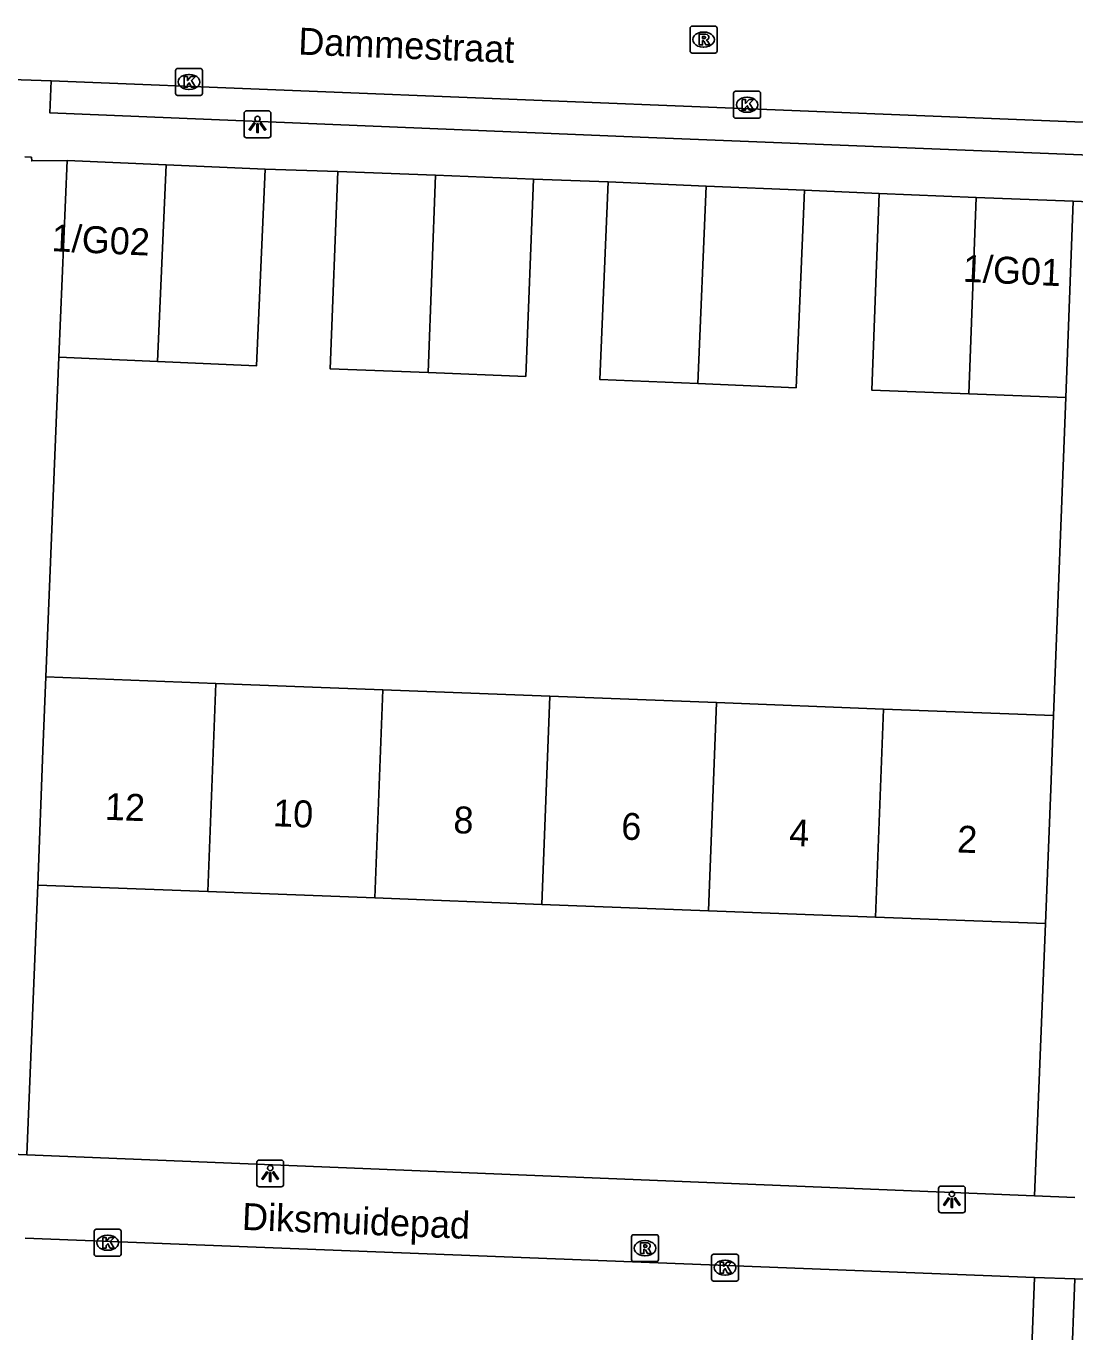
# Model space of a CAD drawing. Extents: x 160732 to 162105, y 387428 to 388479.
# Drawn here: x 161191.7 to 161230.67, y 387665.32 to 387713.84 of the extents above; entities that cross this region are included whole.
import ezdxf

# ---------------------------------------------------------------- set-up
doc = ezdxf.new("R2010")
doc.units = 0
for name, color, linetype in [('IMGEO_Kolk', 7, 'Continuous'), ('IMGEO_Lichtpunt', 7, 'Continuous'), ('IMGEO_Openbare_ruimte_label', 7, 'Continuous'), ('IMGEO_Pand', 7, 'Continuous'), ('IMGEO_Pand_nummerreeks', 7, 'Continuous'), ('IMGEO_Rijbaan_lokaal_open', 7, 'Continuous'), ('IMGEO_Rioolput', 7, 'Continuous'), ('IMGEO_Voetpad_open', 7, 'Continuous')]:
    doc.layers.add(name, color=color, linetype=linetype)

msp = doc.modelspace()

# ---------------------------------------------------------------- linework, layer by layer
at = {"layer": 'IMGEO_Kolk'}
for p, q in [((161197.328, 387712.261), (161198.18, 387712.261)), ((161197.253, 387711.335), (161197.253, 387712.187)), ((161197.741, 387712.041), (161197.766, 387712.041)), ((161198.254, 387712.187), (161198.254, 387711.335)), ((161198.18, 387711.261), (161197.328, 387711.261)), ((161197.764, 387711.481), (161197.739, 387711.481)), ((161217.991, 387710.487), (161217.991, 387711.339)), ((161218.066, 387711.413), (161218.918, 387711.413)), ((161218.992, 387711.339), (161218.992, 387710.487)), ((161218.479, 387711.193), (161218.504, 387711.193)), ((161218.918, 387710.413), (161218.066, 387710.413)), ((161218.502, 387710.633), (161218.477, 387710.633)), ((161194.232, 387668.205), (161194.232, 387669.057)), ((161194.307, 387669.131), (161195.159, 387669.131)), ((161195.233, 387669.057), (161195.233, 387668.205)), ((161194.72, 387668.911), (161194.745, 387668.911)), ((161195.159, 387668.131), (161194.307, 387668.131)), ((161194.743, 387668.351), (161194.718, 387668.351)), ((161217.172, 387667.28), (161217.172, 387668.132)), ((161217.247, 387668.206), (161218.099, 387668.206)), ((161218.173, 387668.132), (161218.173, 387667.28)), ((161217.66, 387667.986), (161217.685, 387667.986)), ((161218.099, 387667.206), (161217.247, 387667.206)), ((161217.683, 387667.426), (161217.658, 387667.426))]:
    msp.add_line(p, q, dxfattribs=at)
for points in [[(161197.328, 387712.261), (161198.18, 387712.261)], [(161197.253, 387711.335), (161197.253, 387712.187)], [(161197.574, 387711.961), (161197.697, 387711.961), (161197.697, 387711.81), (161197.827, 387711.961), (161197.991, 387711.961), (161197.845, 387711.81), (161197.998, 387711.561), (161197.846, 387711.561), (161197.761, 387711.725), (161197.697, 387711.658), (161197.697, 387711.561), (161197.574, 387711.561), (161197.574, 387711.961)], [(161198.254, 387712.187), (161198.254, 387711.335)], [(161198.18, 387711.261), (161197.328, 387711.261)], [(161217.991, 387710.487), (161217.991, 387711.339)], [(161218.066, 387711.413), (161218.918, 387711.413)], [(161218.992, 387711.339), (161218.992, 387710.487)], [(161218.312, 387711.113), (161218.435, 387711.113), (161218.435, 387710.962), (161218.565, 387711.113), (161218.729, 387711.113), (161218.583, 387710.962), (161218.736, 387710.713), (161218.584, 387710.713), (161218.499, 387710.877), (161218.435, 387710.81), (161218.435, 387710.713), (161218.312, 387710.713), (161218.312, 387711.113)], [(161218.918, 387710.413), (161218.066, 387710.413)], [(161194.232, 387668.205), (161194.232, 387669.057)], [(161194.307, 387669.131), (161195.159, 387669.131)], [(161195.233, 387669.057), (161195.233, 387668.205)], [(161194.553, 387668.831), (161194.676, 387668.831), (161194.676, 387668.68), (161194.806, 387668.831), (161194.97, 387668.831), (161194.824, 387668.68), (161194.977, 387668.431), (161194.825, 387668.431), (161194.74, 387668.595), (161194.676, 387668.528), (161194.676, 387668.431), (161194.553, 387668.431), (161194.553, 387668.831)], [(161195.159, 387668.131), (161194.307, 387668.131)], [(161217.172, 387667.28), (161217.172, 387668.132)], [(161217.247, 387668.206), (161218.099, 387668.206)], [(161218.173, 387668.132), (161218.173, 387667.28)], [(161217.493, 387667.906), (161217.616, 387667.906), (161217.616, 387667.755), (161217.746, 387667.906), (161217.91, 387667.906), (161217.764, 387667.755), (161217.917, 387667.506), (161217.765, 387667.506), (161217.68, 387667.67), (161217.616, 387667.603), (161217.616, 387667.506), (161217.493, 387667.506), (161217.493, 387667.906)], [(161218.099, 387667.206), (161217.247, 387667.206)]]:
    msp.add_lwpolyline(points, dxfattribs=at)
for centre, start, end in [((161197.33, 387712.185), 91.552, 178.448), ((161197.33, 387712.185), 91.552, 178.448), ((161198.178, 387712.185), 1.552, 88.448), ((161198.178, 387712.185), 1.552, 88.448), ((161197.33, 387711.337), 181.552, 268.448), ((161197.33, 387711.337), 181.552, 268.448), ((161198.178, 387711.337), 271.552, 358.448), ((161198.178, 387711.337), 271.552, 358.448), ((161218.068, 387711.337), 91.552, 178.448), ((161218.068, 387711.337), 91.552, 178.448), ((161218.916, 387711.337), 1.552, 88.448), ((161218.916, 387711.337), 1.552, 88.448), ((161218.068, 387710.489), 181.552, 268.448), ((161218.068, 387710.489), 181.552, 268.448), ((161218.916, 387710.489), 271.552, 358.448), ((161218.916, 387710.489), 271.552, 358.448), ((161194.309, 387669.055), 91.552, 178.448), ((161194.309, 387669.055), 91.552, 178.448), ((161195.157, 387669.055), 1.552, 88.448), ((161195.157, 387669.055), 1.552, 88.448), ((161194.309, 387668.207), 181.552, 268.448), ((161194.309, 387668.207), 181.552, 268.448), ((161195.157, 387668.207), 271.552, 358.448), ((161195.157, 387668.207), 271.552, 358.448), ((161217.249, 387668.13), 91.552, 178.448), ((161217.249, 387668.13), 91.552, 178.448), ((161218.097, 387668.13), 1.552, 88.448), ((161218.097, 387668.13), 1.552, 88.448), ((161217.249, 387667.282), 181.552, 268.448), ((161217.249, 387667.282), 181.552, 268.448), ((161218.097, 387667.282), 271.552, 358.448), ((161218.097, 387667.282), 271.552, 358.448)]:
    msp.add_arc(centre, 0.0765, start, end, dxfattribs=at)
for centre, major_axis, ratio, start_param, end_param in [((161197.74, 387711.761), (-0.387, 0.002), 0.722429, 4.712389, 7.853982), ((161197.765, 387711.761), (-0.39, 0.002), 0.717154, 1.570796, 4.712389), ((161218.478, 387710.913), (-0.387, 0.002), 0.722429, 4.712389, 7.853982), ((161218.503, 387710.913), (-0.39, 0.002), 0.717154, 1.570796, 4.712389), ((161194.719, 387668.631), (-0.387, 0.002), 0.722429, 4.712389, 7.853982), ((161194.744, 387668.631), (-0.39, 0.002), 0.717154, 1.570796, 4.712389), ((161217.659, 387667.706), (-0.387, 0.002), 0.722429, 4.712389, 7.853982), ((161217.684, 387667.706), (-0.39, 0.002), 0.717154, 1.570796, 4.712389)]:
    msp.add_ellipse(centre, major_axis=major_axis, ratio=ratio, start_param=start_param, end_param=end_param, dxfattribs=at)
at = {"layer": 'IMGEO_Lichtpunt'}
for p, q in [((161199.801, 387710.588), (161199.801, 387709.781)), ((161199.801, 387710.588), (161199.801, 387709.781)), ((161200.703, 387710.683), (161199.895, 387710.683)), ((161200.703, 387710.683), (161199.895, 387710.683)), ((161200.797, 387709.781), (161200.797, 387710.588)), ((161200.797, 387709.781), (161200.797, 387710.588)), ((161199.895, 387709.687), (161200.703, 387709.687)), ((161199.895, 387709.687), (161200.703, 387709.687)), ((161200.273, 387671.611), (161200.273, 387670.804)), ((161200.273, 387671.611), (161200.273, 387670.804)), ((161201.175, 387671.706), (161200.367, 387671.706)), ((161201.175, 387671.706), (161200.367, 387671.706)), ((161201.269, 387670.804), (161201.269, 387671.611)), ((161201.269, 387670.804), (161201.269, 387671.611)), ((161200.367, 387670.71), (161201.175, 387670.71)), ((161200.367, 387670.71), (161201.175, 387670.71)), ((161225.603, 387670.645), (161225.603, 387669.838)), ((161225.603, 387670.645), (161225.603, 387669.838)), ((161226.505, 387670.74), (161225.697, 387670.74)), ((161226.505, 387670.74), (161225.697, 387670.74)), ((161226.599, 387669.838), (161226.599, 387670.645)), ((161226.599, 387669.838), (161226.599, 387670.645)), ((161225.697, 387669.744), (161226.505, 387669.744)), ((161225.697, 387669.744), (161226.505, 387669.744))]:
    msp.add_line(p, q, dxfattribs=at)
for points in [[(161200.175, 387710.252), (161200.214, 387710.224), (161200.026, 387709.962), (161199.988, 387709.989), (161200.175, 387710.252)], [(161200.277, 387710.204), (161200.324, 387710.204), (161200.324, 387709.882), (161200.277, 387709.882), (161200.277, 387710.204)], [(161200.387, 387710.224), (161200.425, 387710.251), (161200.612, 387709.989), (161200.573, 387709.961), (161200.387, 387710.224)], [(161200.647, 387671.275), (161200.686, 387671.247), (161200.498, 387670.985), (161200.46, 387671.012), (161200.647, 387671.275)], [(161200.749, 387671.227), (161200.796, 387671.227), (161200.796, 387670.905), (161200.749, 387670.905), (161200.749, 387671.227)], [(161200.859, 387671.247), (161200.897, 387671.274), (161201.084, 387671.012), (161201.045, 387670.984), (161200.859, 387671.247)], [(161225.977, 387670.309), (161226.016, 387670.281), (161225.828, 387670.019), (161225.79, 387670.046), (161225.977, 387670.309)], [(161226.079, 387670.261), (161226.126, 387670.261), (161226.126, 387669.939), (161226.079, 387669.939), (161226.079, 387670.261)], [(161226.189, 387670.281), (161226.227, 387670.308), (161226.414, 387670.046), (161226.375, 387670.018), (161226.189, 387670.281)]]:
    msp.add_lwpolyline(points, dxfattribs=at)
for centre in [(161200.3, 387710.386), (161200.772, 387671.409), (161226.102, 387670.443)]:
    msp.add_circle(centre, 0.0994, dxfattribs=at)
for centre, start, end in [((161199.895, 387710.588), 90, 180), ((161199.895, 387710.588), 90, 180), ((161200.703, 387710.588), 0, 90), ((161200.703, 387710.588), 0, 90), ((161199.895, 387709.781), 180, 270), ((161199.895, 387709.781), 180, 270), ((161200.703, 387709.781), 270, 0), ((161200.703, 387709.781), 270, 360), ((161200.367, 387671.611), 90, 180), ((161200.367, 387671.611), 90, 180), ((161201.175, 387671.611), 0, 90), ((161201.175, 387671.611), 0, 90), ((161200.367, 387670.804), 180, 270), ((161200.367, 387670.804), 180, 270), ((161201.175, 387670.804), 270, 0), ((161201.175, 387670.804), 270, 360), ((161225.697, 387670.645), 90, 180), ((161225.697, 387670.645), 90, 180), ((161226.505, 387670.645), 0, 90), ((161226.505, 387670.645), 0, 90), ((161225.697, 387669.838), 180, 270), ((161225.697, 387669.838), 180, 270), ((161226.505, 387669.838), 270, 0), ((161226.505, 387669.838), 270, 360)]:
    msp.add_arc(centre, 0.0946, start, end, dxfattribs=at)
at = {"layer": 'IMGEO_Pand'}
for points in [[(161192.915, 387701.536), (161193.233, 387708.84)], [(161193.233, 387708.84), (161196.908, 387708.68)], [(161196.589, 387701.376), (161196.908, 387708.68)], [(161200.582, 387708.52), (161200.264, 387701.216), (161196.589, 387701.376)], [(161196.908, 387708.68), (161200.582, 387708.52)], [(161206.635, 387700.963), (161202.998, 387701.106), (161203.285, 387708.434)], [(161203.285, 387708.434), (161206.919, 387708.292)], [(161206.635, 387700.963), (161206.919, 387708.292)], [(161210.556, 387708.15), (161210.269, 387700.821), (161206.635, 387700.963)], [(161206.919, 387708.292), (161210.556, 387708.15)], [(161216.666, 387700.552), (161213.021, 387700.705), (161213.329, 387708.047)], [(161213.329, 387708.047), (161216.973, 387707.894)], [(161216.973, 387707.894), (161216.666, 387700.552)], [(161216.973, 387707.894), (161220.62, 387707.741)], [(161220.62, 387707.741), (161220.312, 387700.399), (161216.666, 387700.552)], [(161226.724, 387700.175), (161223.122, 387700.314), (161223.404, 387707.611)], [(161223.404, 387707.611), (161227.007, 387707.472)], [(161227.007, 387707.472), (161226.724, 387700.175)], [(161227.007, 387707.472), (161230.61, 387707.332)], [(161230.61, 387707.332), (161230.328, 387700.035)], [(161196.589, 387701.376), (161192.915, 387701.536)], [(161230.328, 387700.035), (161226.724, 387700.175)], [(161192.137, 387681.923), (161192.328, 387686.92), (161192.433, 387689.654)], [(161192.433, 387689.654), (161198.754, 387689.412)], [(161198.458, 387681.681), (161198.754, 387689.412)], [(161198.754, 387689.412), (161204.955, 387689.174)], [(161204.955, 387689.174), (161204.659, 387681.443)], [(161204.955, 387689.174), (161211.156, 387688.936)], [(161210.86, 387681.205), (161211.156, 387688.936)], [(161211.156, 387688.936), (161217.357, 387688.699)], [(161217.357, 387688.699), (161217.061, 387680.968)], [(161217.357, 387688.699), (161223.558, 387688.461)], [(161223.262, 387680.73), (161223.558, 387688.461)], [(161223.558, 387688.461), (161229.878, 387688.219)], [(161229.878, 387688.219), (161229.773, 387685.485), (161229.582, 387680.488)], [(161198.458, 387681.681), (161192.137, 387681.923)], [(161204.659, 387681.443), (161198.458, 387681.681)], [(161210.86, 387681.205), (161204.659, 387681.443)], [(161217.061, 387680.968), (161210.86, 387681.205)], [(161223.262, 387680.73), (161217.061, 387680.968)], [(161229.582, 387680.488), (161223.262, 387680.73)]]:
    msp.add_lwpolyline(points, dxfattribs=at)
at = {"layer": 'IMGEO_Rijbaan_lokaal_open'}
for points in [[(161192.634, 387711.802), (161190.77, 387711.86)], [(161192.634, 387711.802), (161235.923, 387710.068)]]:
    msp.add_lwpolyline(points, dxfattribs=at)
at = {"layer": 'IMGEO_Rioolput'}
for p, q in [((161216.373, 387712.909), (161216.373, 387713.761)), ((161216.448, 387713.835), (161217.3, 387713.835)), ((161217.374, 387713.761), (161217.374, 387712.909)), ((161216.861, 387713.615), (161216.886, 387713.615)), ((161217.3, 387712.835), (161216.448, 387712.835)), ((161216.884, 387713.055), (161216.859, 387713.055)), ((161214.197, 387668.004), (161214.197, 387668.856)), ((161214.272, 387668.93), (161215.124, 387668.93)), ((161214.685, 387668.71), (161214.71, 387668.71)), ((161215.198, 387668.856), (161215.198, 387668.004)), ((161214.708, 387668.15), (161214.683, 387668.15)), ((161215.124, 387667.93), (161214.272, 387667.93))]:
    msp.add_line(p, q, dxfattribs=at)
for points in [[(161216.373, 387712.909), (161216.373, 387713.761)], [(161216.448, 387713.835), (161217.3, 387713.835)], [(161217.374, 387713.761), (161217.374, 387712.909)], [(161216.962, 387713.533), (161216.71, 387713.535), (161216.71, 387713.135)], [(161216.71, 387713.135), (161216.834, 387713.135), (161216.834, 387713.297), (161216.845, 387713.297)], [(161216.888, 387713.454), (161216.834, 387713.454), (161216.834, 387713.373)], [(161216.834, 387713.373), (161216.886, 387713.373)], [(161216.892, 387713.268), (161216.963, 387713.135), (161217.103, 387713.135), (161217.038, 387713.261)], [(161217.3, 387712.835), (161216.448, 387712.835)], [(161214.197, 387668.004), (161214.197, 387668.856)], [(161214.272, 387668.93), (161215.124, 387668.93)], [(161214.786, 387668.628), (161214.534, 387668.63), (161214.534, 387668.23)], [(161214.712, 387668.549), (161214.658, 387668.549), (161214.658, 387668.468)], [(161215.198, 387668.856), (161215.198, 387668.004)], [(161214.534, 387668.23), (161214.658, 387668.23), (161214.658, 387668.392), (161214.669, 387668.392)], [(161214.658, 387668.468), (161214.71, 387668.468)], [(161214.716, 387668.363), (161214.787, 387668.23), (161214.927, 387668.23), (161214.862, 387668.356)], [(161215.124, 387667.93), (161214.272, 387667.93)]]:
    msp.add_lwpolyline(points, dxfattribs=at)
for centre, radius, start, end in [((161216.45, 387713.759), 0.0765, 91.552, 178.448), ((161216.45, 387713.759), 0.0765, 91.552, 178.448), ((161217.298, 387713.759), 0.0765, 1.552, 88.448), ((161217.298, 387713.759), 0.0765, 1.552, 88.448), ((161216.844, 387713.244), 0.0533, 26.0293, 88.6989), ((161216.87, 387713.562), 0.19, 274.7715, 282.9687), ((161216.894, 387713.358), 0.0964, 77.0061, 93.1865), ((161216.908, 387713.415), 0.0378, 276.6634, 79.6772), ((161216.961, 387713.423), 0.109, 350.3612, 89.416), ((161216.959, 387713.423), 0.112, 277.5842, 350.9817), ((161216.943, 387713.208), 0.108, 29.5134, 73.7905), ((161216.45, 387712.911), 0.0765, 181.552, 268.448), ((161216.45, 387712.911), 0.0765, 181.552, 268.448), ((161217.298, 387712.911), 0.0765, 271.552, 358.448), ((161217.298, 387712.911), 0.0765, 271.552, 358.448), ((161214.274, 387668.854), 0.0765, 91.552, 178.448), ((161214.274, 387668.854), 0.0765, 91.552, 178.448), ((161214.718, 387668.453), 0.0964, 77.0061, 93.1865), ((161214.785, 387668.518), 0.109, 350.3612, 89.416), ((161215.122, 387668.854), 0.0765, 1.552, 88.448), ((161215.122, 387668.854), 0.0765, 1.552, 88.448), ((161214.668, 387668.339), 0.0533, 26.0293, 88.6989), ((161214.694, 387668.657), 0.19, 274.7715, 282.9687), ((161214.732, 387668.51), 0.0378, 276.6634, 79.6772), ((161214.783, 387668.518), 0.112, 277.5842, 350.9817), ((161214.767, 387668.303), 0.108, 29.5134, 73.7905), ((161214.274, 387668.006), 0.0765, 181.552, 268.448), ((161214.274, 387668.006), 0.0765, 181.552, 268.448), ((161215.122, 387668.006), 0.0765, 271.552, 358.448), ((161215.122, 387668.006), 0.0765, 271.552, 358.448)]:
    msp.add_arc(centre, radius, start, end, dxfattribs=at)
for centre, major_axis, ratio, start_param, end_param in [((161216.86, 387713.335), (-0.387, 0.002), 0.722429, 4.712389, 7.853982), ((161216.885, 387713.335), (-0.39, 0.002), 0.717154, 1.570796, 4.712389), ((161214.684, 387668.43), (-0.387, 0.002), 0.722429, 4.712389, 7.853982), ((161214.709, 387668.43), (-0.39, 0.002), 0.717154, 1.570796, 4.712389)]:
    msp.add_ellipse(centre, major_axis=major_axis, ratio=ratio, start_param=start_param, end_param=end_param, dxfattribs=at)
at = {"layer": 'IMGEO_Voetpad_open'}
for points in [[(161235.923, 387710.068), (161235.884, 387708.849), (161214.515, 387709.704), (161192.586, 387710.609), (161192.634, 387711.802)], [(161191.658, 387708.973), (161191.897, 387708.965), (161191.909, 387708.829), (161193.233, 387708.84)], [(161200.582, 387708.52), (161203.285, 387708.434)], [(161210.556, 387708.15), (161213.329, 387708.047)], [(161220.62, 387707.741), (161223.404, 387707.611)], [(161230.61, 387707.332), (161232.148, 387707.27)], [(161192.433, 387689.654), (161192.915, 387701.536)], [(161230.328, 387700.035), (161229.878, 387688.219)], [(161191.731, 387671.897), (161192.137, 387681.923)], [(161229.582, 387680.488), (161229.173, 387670.38)], [(161191.731, 387671.897), (161190.216, 387671.958)], [(161229.173, 387670.38), (161191.731, 387671.897)], [(161230.674, 387670.319), (161229.173, 387670.38)], [(161191.672, 387668.805), (161229.173, 387667.346)], [(161229.173, 387667.346), (161228.896, 387660.226)], [(161229.173, 387667.346), (161230.667, 387667.288)], [(161230.39, 387660.156), (161230.667, 387667.288)], [(161230.667, 387667.288), (161250.028, 387666.535), (161255.329, 387666.321)]]:
    msp.add_lwpolyline(points, dxfattribs=at)

# ---------------------------------------------------------------- texts
at = {"layer": 'IMGEO_Openbare_ruimte_label'}
for s, rotation, p in [('Dammestraat', 357.7644, (161201.802, 387712.781)), ('Diksmuidepad', 357.7071, (161199.71, 387669.113))]:
    msp.add_text(s, height=1, rotation=rotation, dxfattribs=at).set_placement(p)
at = {"layer": 'IMGEO_Pand_nummerreeks'}
for s, rotation, p in [('1/G02', 357.3575, (161192.637, 387705.475)), ('1/G01', 357.3575, (161226.493, 387704.341)), ('12', 357.8053, (161194.616, 387684.35)), ('10', 357.8053, (161200.863, 387684.11)), ('8', 357.8053, (161207.564, 387683.854)), ('6', 357.8053, (161213.801, 387683.615)), ('4', 357.8053, (161220.042, 387683.376)), ('2', 357.8053, (161226.281, 387683.136))]:
    msp.add_text(s, height=1, rotation=rotation, dxfattribs=at).set_placement(p)

doc.saveas('drawing.dxf')
